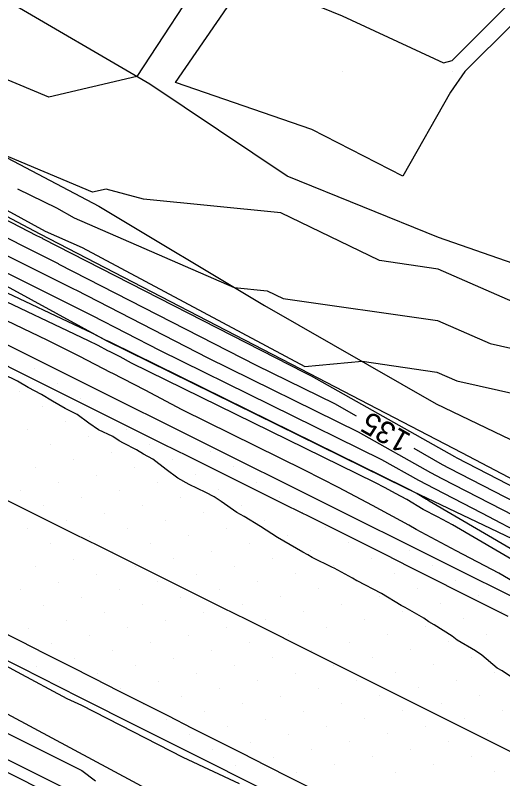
# Model space of a CAD drawing. Extents: x 2354170 to 2357230, y 866100 to 868290.
# Drawn here: x 2354470.3 to 2354514.6, y 867795.9 to 867865.1 of the extents above; entities that cross this region are included whole.
import ezdxf

# ---------------------------------------------------------------- set-up
doc = ezdxf.new("R2010")
doc.units = 0
for name, color, linetype in [('Default', 7, 'Continuous'), ('DTM Contours Major', 7, 'Continuous'), ('DTM Contours Major Text', 7, 'Continuous'), ('DTM Contours Minor', 7, 'Continuous'), ('Exist DTM Breakline', 7, 'Continuous'), ('Exist DTM QL2 LIDAR Elevation Point', 7, 'Continuous'), ('Exist DTM Scan Elevation Point', 7, 'Continuous'), ('Exist Roads EOP', 7, 'Continuous'), ('PH Exist DTM Breakline', 7, 'Continuous')]:
    doc.layers.add(name, color=color, linetype=linetype)

msp = doc.modelspace()

# ---------------------------------------------------------------- linework, layer by layer
at = {"layer": 'Default'}
for points in [[(2354431.13, 867872.822), (2354436.457, 867868), (2354437.589, 867866.011), (2354437.648, 867865.641), (2354435.872, 867863.948), (2354435.699, 867861.901), (2354438.387, 867858.277), (2354449.85, 867852.107), (2354455.494, 867849.202), (2354467.454, 867842.804), (2354468.18, 867842.431), (2354477.1, 867837.96), (2354477.283, 867837.87), (2354483.401, 867834.738), (2354503.557, 867824.831), (2354506.897, 867822.949), (2354508.345, 867822.189), (2354512.613, 867819.987), (2354533.335, 867809.09)], [(2354487.973, 867869.695), (2354481.338, 867859.561), (2354473.351, 867857.683), (2354460.166, 867863.192), (2354461.316, 867867.8)], [(2354519.966, 867868.851), (2354511.103, 867860.021), (2354509.811, 867858.133), (2354505.489, 867850.535), (2354497.213, 867854.747), (2354484.846, 867859.025), (2354491.402, 867868.584), (2354499.965, 867865.06), (2354509.178, 867860.808), (2354509.966, 867861), (2354518.958, 867870.021)], [(2354501.28, 867828.757), (2354499.323, 867829.86), (2354492.197, 867833.363), (2354474.298, 867842.524), (2354474.23, 867842.558), (2354470.905, 867844.225), (2354468.126, 867845.653), (2354463.58, 867848.085), (2354445.341, 867857.473), (2354440.478, 867860.091), (2354439.338, 867861.628), (2354439.411, 867862.497), (2354440.302, 867863.347), (2354442.127, 867863.532), (2354448.259, 867861.006), (2354461.034, 867854.006), (2354465.115, 867852.011)], [(2354516.438, 867838.703), (2354508.691, 867842.097), (2354503.363, 867842.861), (2354494.417, 867847.184), (2354481.954, 867848.447), (2354478.551, 867849.356), (2354477.324, 867849.068), (2354468.506, 867852.752)], [(2354470.506, 867849.377), (2354474.06, 867847.64), (2354475.656, 867846.756), (2354490.189, 867840.432), (2354493.178, 867840.129), (2354494.614, 867839.435), (2354508.624, 867837.426), (2354513.41, 867835.329), (2354519.574, 867833.958), (2354524.073, 867832.585), (2354533.272, 867828.826), (2354537.128, 867827.291), (2354549.531, 867824.732), (2354549.962, 867823.523), (2354555.352, 867818.11), (2354559.266, 867811.479)], [(2354469.555, 867847.444), (2354473.022, 867845.523), (2354476.388, 867844.059), (2354496.585, 867833.251), (2354501.78, 867833.727), (2354508.557, 867832.755), (2354510.381, 867831.956), (2354519.963, 867829.824)], [(2354527.939, 867815.895), (2354510.421, 867824.934), (2354510.191, 867825.055), (2354497.205, 867832.375), (2354496.595, 867832.675), (2354472.806, 867844.852), (2354472.795, 867844.857), (2354472.267, 867845.122), (2354468.461, 867847.078)], [(2354390.202, 867843.712), (2354392.727, 867842.47), (2354395.28, 867841.205), (2354405.919, 867836.239), (2354409.248, 867834.606), (2354412.648, 867832.899), (2354416.016, 867831.147), (2354419.36, 867829.462), (2354422.595, 867827.783), (2354431.701, 867822.89), (2354434.921, 867821.216), (2354438.067, 867819.604), (2354441.238, 867818.046), (2354442.436, 867817.288), (2354445.496, 867815.815), (2354448.618, 867814.287), (2354451.704, 867812.738), (2354460.432, 867805.891), (2354465.033, 867802.342), (2354461.396, 867798.023), (2354466.901, 867800.956), (2354468.267, 867800.641), (2354476.344, 867796.604), (2354477.59, 867795.664)], [(2354469.542, 867843.328), (2354475.665, 867840.259), (2354475.79, 867840.197), (2354487.799, 867834.051), (2354501.44, 867827.346), (2354507.995, 867823.651), (2354509.037, 867823.104), (2354517.722, 867818.623)], [(2354467.867, 867840.738), (2354477.265, 867836.298), (2354478.535, 867835.661), (2354478.775, 867835.543), (2354479.003, 867835.426), (2354505.674, 867822.317), (2354505.799, 867822.247), (2354506.785, 867821.73), (2354507.645, 867821.213), (2354507.762, 867821.151), (2354507.888, 867821.085), (2354527.222, 867809.774), (2354529.405, 867808.646), (2354531.694, 867807.489), (2354534.006, 867806.293), (2354536.398, 867805.059), (2354538.829, 867803.829), (2354551.654, 867797.546), (2354554.088, 867796.301), (2354556.592, 867795.049), (2354556.728, 867794.979)], [(2354520.067, 867811.067), (2354514.181, 867814.51), (2354510.323, 867816.541), (2354506.706, 867818.475), (2354506.035, 867818.878), (2354502.722, 867820.643), (2354499.649, 867822.285), (2354496.544, 867823.857), (2354485.443, 867829.313), (2354482.108, 867831.123), (2354479.113, 867832.638), (2354479.005, 867832.691), (2354476.107, 867834.208), (2354473.217, 867835.648), (2354468.063, 867838.083)], [(2354516.156, 867804.549), (2354514.484, 867805.655), (2354514.059, 867805.91), (2354512.668, 867807.089), (2354512.084, 867807.457), (2354510.414, 867808.434), (2354509.975, 867808.799), (2354508.317, 867809.811), (2354507.845, 867810.11), (2354507.384, 867810.429), (2354505.691, 867811.386), (2354505.346, 867811.581), (2354503.534, 867812.657), (2354501.346, 867813.803), (2354501.309, 867813.824), (2354500.905, 867814.044), (2354499.246, 867814.954), (2354499.104, 867815.022), (2354497.243, 867815.934), (2354496.862, 867816.165), (2354496.412, 867816.407), (2354494.692, 867817.415), (2354494.095, 867817.739), (2354492.576, 867818.747), (2354491.075, 867819.647), (2354490.42, 867820.019), (2354488.993, 867821.01), (2354488.356, 867821.43), (2354487.602, 867821.828), (2354486.093, 867822.541), (2354485.074, 867823.118), (2354484.008, 867823.92), (2354482.798, 867824.853), (2354481.937, 867825.321), (2354481.316, 867825.687), (2354480.131, 867826.309), (2354479.738, 867826.528), (2354479.155, 867826.906), (2354477.875, 867827.501), (2354476.996, 867828.132), (2354475.938, 867828.904), (2354474.838, 867829.454), (2354473.675, 867830.099), (2354472.677, 867830.707), (2354471.485, 867831.346), (2354470.522, 867831.937), (2354469.2, 867832.573)], [(2354595.94, 867781.268), (2354594.104, 867782.225), (2354590.878, 867784.04), (2354578.745, 867790.541), (2354569.53, 867794.381), (2354559.435, 867798.469), (2354551.229, 867802.549), (2354537.366, 867809.302), (2354532.081, 867812.395), (2354522.83, 867817.259), (2354509.729, 867824.019), (2354509.093, 867824.353), (2354506.507, 867825.81)], [(2354433.471, 867824.511), (2354438.609, 867821.877), (2354443.789, 867819.333), (2354443.894, 867819.267), (2354449.207, 867816.71), (2354454.628, 867814.056), (2354459.987, 867811.368), (2354460.324, 867811.103), (2354465.662, 867808.157), (2354470.491, 867805.564), (2354474.994, 867803.154), (2354476.314, 867802.552), (2354480.98, 867800.16), (2354485.519, 867797.819), (2354490.643, 867795.434)], [(2354458.562, 867794.368), (2354464.847, 867797.717), (2354468.883, 867796.785), (2354474.028, 867794.214), (2354478.3, 867790.991), (2354495.998, 867782.292), (2354492.376, 867772.362), (2354501.59, 867775.799), (2354508.342, 867766.098), (2354510.363, 867773.836), (2354524.195, 867772.356), (2354527.806, 867771.239)]]:
    msp.add_lwpolyline(points, dxfattribs=at)
at = {"layer": 'DTM Contours Major'}
for points in [[(2354501.28, 867828.757), (2354499.323, 867829.86), (2354492.197, 867833.363), (2354474.298, 867842.524), (2354474.23, 867842.558), (2354470.905, 867844.225), (2354468.126, 867845.653), (2354463.58, 867848.085), (2354445.341, 867857.473), (2354440.478, 867860.091), (2354439.338, 867861.628), (2354439.411, 867862.497), (2354440.302, 867863.347), (2354442.127, 867863.532), (2354448.259, 867861.006), (2354461.034, 867854.006), (2354465.115, 867852.011)], [(2354470.506, 867849.377), (2354474.06, 867847.64), (2354475.656, 867846.756), (2354490.189, 867840.432), (2354493.178, 867840.129), (2354494.614, 867839.435), (2354508.624, 867837.426), (2354513.41, 867835.329), (2354519.574, 867833.958), (2354524.073, 867832.585), (2354533.272, 867828.826), (2354537.128, 867827.291), (2354549.531, 867824.732), (2354549.962, 867823.523), (2354555.352, 867818.11), (2354559.266, 867811.479)], [(2354595.94, 867781.268), (2354594.104, 867782.225), (2354590.878, 867784.04), (2354578.745, 867790.541), (2354569.53, 867794.381), (2354559.435, 867798.469), (2354551.229, 867802.549), (2354537.366, 867809.302), (2354532.081, 867812.395), (2354522.83, 867817.259), (2354509.729, 867824.019), (2354509.093, 867824.353), (2354506.507, 867825.81)]]:
    msp.add_lwpolyline(points, dxfattribs=at)
at = {"layer": 'DTM Contours Minor'}
for points in [[(2354524.837, 867810.205), (2354509.985, 867818.893), (2354508.616, 867819.614), (2354507.332, 867820.301), (2354505.842, 867821.195), (2354504.826, 867821.736), (2354503.884, 867822.239), (2354502.933, 867822.721), (2354480.858, 867833.571), (2354479.836, 867834.126), (2354478.919, 867834.59), (2354478.717, 867834.689), (2354477.829, 867835.154), (2354476.943, 867835.595), (2354467.627, 867839.997)], [(2354450.735, 867810.082), (2354461.228, 867801.99), (2354452.849, 867792.039), (2354465.531, 867798.797), (2354468.678, 867798.07), (2354474.8, 867795.011), (2354478.063, 867792.549), (2354498.274, 867782.615), (2354495.719, 867775.61), (2354502.219, 867778.035), (2354506.981, 867771.192), (2354508.406, 867776.65), (2354518.163, 867775.606)]]:
    msp.add_lwpolyline(points, dxfattribs=at)
at = {"layer": 'Exist DTM Breakline'}
for points in [[(2354515.046, 867810.582), (2354512.812, 867811.704), (2354510.578, 867812.827), (2354508.344, 867813.949), (2354506.11, 867815.071), (2354503.875, 867816.192), (2354501.641, 867817.313), (2354499.406, 867818.434), (2354497.168, 867819.549), (2354494.93, 867820.662), (2354492.692, 867821.775), (2354490.453, 867822.889), (2354488.214, 867824.001), (2354485.976, 867825.114), (2354483.737, 867826.227), (2354481.499, 867827.34), (2354479.261, 867828.455), (2354477.023, 867829.57), (2354474.786, 867830.685), (2354472.548, 867831.8), (2354470.312, 867832.918), (2354468.077, 867834.038)], [(2354468.929, 867821.43), (2354471.168, 867820.318), (2354473.408, 867819.206), (2354475.647, 867818.094), (2354477.885, 867816.982), (2354480.124, 867815.869), (2354482.362, 867814.755), (2354484.6, 867813.641), (2354486.838, 867812.527), (2354489.076, 867811.411), (2354491.313, 867810.296), (2354493.55, 867809.179), (2354495.786, 867808.062), (2354498.023, 867806.945), (2354500.259, 867805.827), (2354502.495, 867804.709), (2354504.731, 867803.591), (2354506.967, 867802.472), (2354509.202, 867801.354), (2354511.438, 867800.235), (2354513.674, 867799.116), (2354515.91, 867797.997)], [(2354497.561, 867794.798), (2354495.329, 867795.924), (2354493.096, 867797.049), (2354490.864, 867798.175), (2354488.633, 867799.302), (2354486.401, 867800.43), (2354484.171, 867801.558), (2354481.94, 867802.688), (2354479.711, 867803.819), (2354477.481, 867804.95), (2354475.251, 867806.08), (2354473.021, 867807.209), (2354470.789, 867808.336), (2354468.557, 867809.462)]]:
    msp.add_lwpolyline(points, dxfattribs=at)
at = {"layer": 'Exist DTM QL2 LIDAR Elevation Point'}
for p, q in [((2354499.965, 867860.021), (2354499.965, 867860.021)), ((2354509.966, 867860.021), (2354509.966, 867860.021))]:
    msp.add_line(p, q, dxfattribs=at)
at = {"layer": 'Exist DTM Scan Elevation Point'}
for p, q in [((2354472.098, 867833.103), (2354472.098, 867833.103)), ((2354474.183, 867831.724), (2354474.183, 867831.724)), ((2354470.718, 867831.018), (2354470.718, 867831.018)), ((2354476.268, 867830.344), (2354476.268, 867830.344)), ((2354472.803, 867829.639), (2354472.803, 867829.639)), ((2354478.353, 867828.965), (2354478.353, 867828.965)), ((2354474.888, 867828.259), (2354474.888, 867828.259)), ((2354471.424, 867827.554), (2354471.424, 867827.554)), ((2354480.438, 867827.586), (2354480.438, 867827.586)), ((2354476.973, 867826.88), (2354476.973, 867826.88)), ((2354473.509, 867826.174), (2354473.509, 867826.174)), ((2354482.522, 867826.206), (2354482.522, 867826.206)), ((2354479.058, 867825.501), (2354479.058, 867825.501)), ((2354488.072, 867825.532), (2354488.072, 867825.532)), ((2354475.594, 867824.795), (2354475.594, 867824.795)), ((2354484.607, 867824.827), (2354484.607, 867824.827)), ((2354472.129, 867824.089), (2354472.129, 867824.089)), ((2354481.143, 867824.121), (2354481.143, 867824.121)), ((2354490.157, 867824.153), (2354490.157, 867824.153)), ((2354477.679, 867823.416), (2354477.679, 867823.416)), ((2354486.692, 867823.447), (2354486.692, 867823.447)), ((2354474.214, 867822.71), (2354474.214, 867822.71)), ((2354483.228, 867822.742), (2354483.228, 867822.742)), ((2354492.242, 867822.773), (2354492.242, 867822.773)), ((2354470.75, 867822.005), (2354470.75, 867822.005)), ((2354479.764, 867822.036), (2354479.764, 867822.036)), ((2354488.777, 867822.068), (2354488.777, 867822.068)), ((2354476.299, 867821.331), (2354476.299, 867821.331)), ((2354485.313, 867821.362), (2354485.313, 867821.362)), ((2354494.327, 867821.394), (2354494.327, 867821.394)), ((2354472.835, 867820.625), (2354472.835, 867820.625)), ((2354481.849, 867820.657), (2354481.849, 867820.657)), ((2354490.862, 867820.688), (2354490.862, 867820.688)), ((2354478.384, 867819.951), (2354478.384, 867819.951)), ((2354487.398, 867819.983), (2354487.398, 867819.983)), ((2354496.412, 867820.015), (2354496.412, 867820.015)), ((2354474.92, 867819.246), (2354474.92, 867819.246)), ((2354483.934, 867819.277), (2354483.934, 867819.277)), ((2354492.947, 867819.309), (2354492.947, 867819.309)), ((2354471.455, 867818.54), (2354471.455, 867818.54)), ((2354480.469, 867818.572), (2354480.469, 867818.572)), ((2354489.483, 867818.603), (2354489.483, 867818.603)), ((2354498.497, 867818.635), (2354498.497, 867818.635)), ((2354477.005, 867817.866), (2354477.005, 867817.866)), ((2354486.019, 867817.898), (2354486.019, 867817.898)), ((2354495.032, 867817.93), (2354495.032, 867817.93)), ((2354473.54, 867817.161), (2354473.54, 867817.161)), ((2354482.554, 867817.192), (2354482.554, 867817.192)), ((2354491.568, 867817.224), (2354491.568, 867817.224)), ((2354500.582, 867817.256), (2354500.582, 867817.256)), ((2354479.09, 867816.487), (2354479.09, 867816.487)), ((2354488.104, 867816.518), (2354488.104, 867816.518)), ((2354497.117, 867816.55), (2354497.117, 867816.55)), ((2354506.131, 867816.582), (2354506.131, 867816.582)), ((2354475.625, 867815.781), (2354475.625, 867815.781)), ((2354484.639, 867815.813), (2354484.639, 867815.813)), ((2354493.653, 867815.845), (2354493.653, 867815.845)), ((2354502.667, 867815.876), (2354502.667, 867815.876)), ((2354472.161, 867815.076), (2354472.161, 867815.076)), ((2354481.175, 867815.107), (2354481.175, 867815.107)), ((2354490.189, 867815.139), (2354490.189, 867815.139)), ((2354499.202, 867815.171), (2354499.202, 867815.171)), ((2354508.216, 867815.202), (2354508.216, 867815.202)), ((2354477.71, 867814.402), (2354477.71, 867814.402)), ((2354486.724, 867814.433), (2354486.724, 867814.433)), ((2354495.738, 867814.465), (2354495.738, 867814.465)), ((2354504.752, 867814.497), (2354504.752, 867814.497)), ((2354474.246, 867813.696), (2354474.246, 867813.696)), ((2354483.26, 867813.728), (2354483.26, 867813.728)), ((2354492.274, 867813.76), (2354492.274, 867813.76)), ((2354501.287, 867813.791), (2354501.287, 867813.791)), ((2354510.301, 867813.823), (2354510.301, 867813.823)), ((2354470.781, 867812.991), (2354470.781, 867812.991)), ((2354479.795, 867813.022), (2354479.795, 867813.022)), ((2354488.809, 867813.054), (2354488.809, 867813.054)), ((2354497.823, 867813.086), (2354497.823, 867813.086)), ((2354506.837, 867813.117), (2354506.837, 867813.117)), ((2354476.331, 867812.317), (2354476.331, 867812.317)), ((2354485.345, 867812.348), (2354485.345, 867812.348)), ((2354494.359, 867812.38), (2354494.359, 867812.38)), ((2354503.372, 867812.412), (2354503.372, 867812.412)), ((2354512.386, 867812.444), (2354512.386, 867812.444)), ((2354472.866, 867811.611), (2354472.866, 867811.611)), ((2354481.88, 867811.643), (2354481.88, 867811.643)), ((2354490.894, 867811.675), (2354490.894, 867811.675)), ((2354499.908, 867811.706), (2354499.908, 867811.706)), ((2354508.922, 867811.738), (2354508.922, 867811.738)), ((2354478.416, 867810.937), (2354478.416, 867810.937)), ((2354487.43, 867810.969), (2354487.43, 867810.969)), ((2354496.444, 867811.001), (2354496.444, 867811.001)), ((2354505.457, 867811.032), (2354505.457, 867811.032)), ((2354514.471, 867811.064), (2354514.471, 867811.064)), ((2354474.951, 867810.232), (2354474.951, 867810.232)), ((2354483.965, 867810.264), (2354483.965, 867810.264)), ((2354492.979, 867810.295), (2354492.979, 867810.295)), ((2354501.993, 867810.327), (2354501.993, 867810.327)), ((2354511.007, 867810.359), (2354511.007, 867810.359)), ((2354471.487, 867809.526), (2354471.487, 867809.526)), ((2354480.501, 867809.558), (2354480.501, 867809.558)), ((2354489.515, 867809.59), (2354489.515, 867809.59)), ((2354498.529, 867809.621), (2354498.529, 867809.621)), ((2354507.542, 867809.653), (2354507.542, 867809.653)), ((2354477.036, 867808.852), (2354477.036, 867808.852)), ((2354486.05, 867808.884), (2354486.05, 867808.884)), ((2354495.064, 867808.916), (2354495.064, 867808.916)), ((2354504.078, 867808.947), (2354504.078, 867808.947)), ((2354513.092, 867808.979), (2354513.092, 867808.979)), ((2354473.572, 867808.147), (2354473.572, 867808.147)), ((2354482.586, 867808.179), (2354482.586, 867808.179)), ((2354491.6, 867808.21), (2354491.6, 867808.21)), ((2354500.613, 867808.242), (2354500.613, 867808.242)), ((2354509.627, 867808.274), (2354509.627, 867808.274)), ((2354479.121, 867807.473), (2354479.121, 867807.473)), ((2354488.135, 867807.505), (2354488.135, 867807.505)), ((2354497.149, 867807.536), (2354497.149, 867807.536)), ((2354506.163, 867807.568), (2354506.163, 867807.568)), ((2354475.657, 867806.767), (2354475.657, 867806.767)), ((2354484.671, 867806.799), (2354484.671, 867806.799)), ((2354493.685, 867806.831), (2354493.685, 867806.831)), ((2354502.698, 867806.862), (2354502.698, 867806.862)), ((2354511.712, 867806.894), (2354511.712, 867806.894)), ((2354472.193, 867806.062), (2354472.193, 867806.062)), ((2354481.206, 867806.094), (2354481.206, 867806.094)), ((2354490.22, 867806.125), (2354490.22, 867806.125)), ((2354499.234, 867806.157), (2354499.234, 867806.157)), ((2354508.248, 867806.189), (2354508.248, 867806.189)), ((2354477.742, 867805.388), (2354477.742, 867805.388)), ((2354486.756, 867805.42), (2354486.756, 867805.42)), ((2354495.77, 867805.451), (2354495.77, 867805.451)), ((2354504.783, 867805.483), (2354504.783, 867805.483)), ((2354513.797, 867805.515), (2354513.797, 867805.515)), ((2354474.278, 867804.682), (2354474.278, 867804.682)), ((2354483.291, 867804.714), (2354483.291, 867804.714)), ((2354492.305, 867804.746), (2354492.305, 867804.746)), ((2354501.319, 867804.777), (2354501.319, 867804.777)), ((2354510.333, 867804.809), (2354510.333, 867804.809)), ((2354479.827, 867804.009), (2354479.827, 867804.009)), ((2354488.841, 867804.04), (2354488.841, 867804.04)), ((2354497.855, 867804.072), (2354497.855, 867804.072)), ((2354506.868, 867804.104), (2354506.868, 867804.104)), ((2354485.376, 867803.335), (2354485.376, 867803.335)), ((2354494.39, 867803.366), (2354494.39, 867803.366)), ((2354503.404, 867803.398), (2354503.404, 867803.398)), ((2354512.418, 867803.43), (2354512.418, 867803.43)), ((2354481.912, 867802.629), (2354481.912, 867802.629)), ((2354490.926, 867802.661), (2354490.926, 867802.661)), ((2354499.94, 867802.692), (2354499.94, 867802.692)), ((2354508.953, 867802.724), (2354508.953, 867802.724)), ((2354487.461, 867801.955), (2354487.461, 867801.955)), ((2354496.475, 867801.987), (2354496.475, 867801.987)), ((2354505.489, 867802.019), (2354505.489, 867802.019)), ((2354514.503, 867802.05), (2354514.503, 867802.05)), ((2354483.997, 867801.25), (2354483.997, 867801.25)), ((2354493.011, 867801.281), (2354493.011, 867801.281)), ((2354502.025, 867801.313), (2354502.025, 867801.313)), ((2354511.038, 867801.345), (2354511.038, 867801.345)), ((2354489.546, 867800.576), (2354489.546, 867800.576)), ((2354498.56, 867800.607), (2354498.56, 867800.607)), ((2354507.574, 867800.639), (2354507.574, 867800.639)), ((2354486.082, 867799.87), (2354486.082, 867799.87)), ((2354495.096, 867799.902), (2354495.096, 867799.902)), ((2354504.11, 867799.934), (2354504.11, 867799.934)), ((2354513.123, 867799.965), (2354513.123, 867799.965)), ((2354491.631, 867799.196), (2354491.631, 867799.196)), ((2354500.645, 867799.228), (2354500.645, 867799.228)), ((2354509.659, 867799.26), (2354509.659, 867799.26)), ((2354488.167, 867798.491), (2354488.167, 867798.491)), ((2354497.181, 867798.523), (2354497.181, 867798.523)), ((2354506.195, 867798.554), (2354506.195, 867798.554)), ((2354493.716, 867797.817), (2354493.716, 867797.817)), ((2354502.73, 867797.849), (2354502.73, 867797.849)), ((2354511.744, 867797.88), (2354511.744, 867797.88)), ((2354490.252, 867797.111), (2354490.252, 867797.111)), ((2354499.266, 867797.143), (2354499.266, 867797.143)), ((2354508.28, 867797.175), (2354508.28, 867797.175)), ((2354495.801, 867796.438), (2354495.801, 867796.438)), ((2354504.815, 867796.469), (2354504.815, 867796.469)), ((2354513.829, 867796.501), (2354513.829, 867796.501))]:
    msp.add_line(p, q, dxfattribs=at)
at = {"layer": 'Exist Roads EOP'}
for points in [[(2354431.023, 867854.47), (2354436.391, 867851.79), (2354441.759, 867849.109), (2354447.127, 867846.429), (2354452.495, 867843.749), (2354457.864, 867841.07), (2354463.233, 867838.391), (2354468.602, 867835.713), (2354473.971, 867833.035), (2354479.341, 867830.358), (2354484.711, 867827.682), (2354490.081, 867825.006), (2354495.452, 867822.33), (2354500.822, 867819.655), (2354506.193, 867816.981), (2354511.565, 867814.307), (2354516.936, 867811.633)], [(2354492.265, 867795.173), (2354486.899, 867797.858), (2354481.537, 867800.549), (2354476.176, 867803.245), (2354470.818, 867805.944), (2354465.46, 867808.645), (2354460.104, 867811.348), (2354454.747, 867814.052), (2354449.39, 867816.754), (2354444.033, 867819.457), (2354438.676, 867822.158), (2354433.318, 867824.859), (2354427.959, 867827.558), (2354422.6, 867830.256), (2354417.24, 867832.952), (2354411.879, 867835.645), (2354406.516, 867838.337), (2354401.153, 867841.026), (2354395.789, 867843.715), (2354390.425, 867846.403)]]:
    msp.add_lwpolyline(points, dxfattribs=at)
at = {"layer": 'PH Exist DTM Breakline'}
for points in [[(2354545.358, 867764.902), (2354538.946, 867765.645), (2354529.51, 867769.492), (2354503.724, 867783.387), (2354467.951, 867802.612), (2354437.211, 867816.015), (2354413.98, 867828.144), (2354390.008, 867841.365), (2354375.715, 867850), (2354362.621, 867857.413), (2354349.888, 867863.652), (2354331.759, 867873.22), (2354302.779, 867887.247), (2354277.711, 867900.27)], [(2354565.456, 867811.382), (2354557.252, 867819.525), (2354550.188, 867824.946), (2354539.393, 867831.074), (2354526.857, 867839.168), (2354518.872, 867841.415), (2354508.732, 867844.964), (2354495, 867850.508), (2354482.519, 867858.871), (2354469.225, 867866.633), (2354458.737, 867868.181), (2354444.901, 867869.415), (2354437.701, 867871.111)], [(2354435.294, 867864.185), (2354438.036, 867865.881), (2354442.242, 867865.77), (2354453.484, 867860.653), (2354477.905, 867847.808), (2354492.941, 867838.78), (2354508.515, 867829.877), (2354520.499, 867824.135), (2354532.212, 867819.082)], [(2354442.019, 867861.427), (2354472.524, 867845.291), (2354497.007, 867832.611), (2354510.815, 867825.455), (2354530.116, 867815.314), (2354540.989, 867810.543), (2354561.75, 867801.899)], [(2354558.407, 867796.945), (2354534.762, 867808.411), (2354505.756, 867822.219), (2354478.59, 867835.572), (2354467.217, 867841.798), (2354451.871, 867849.703), (2354436.904, 867856.99), (2354433.787, 867858.128)]]:
    msp.add_lwpolyline(points, dxfattribs=at)

# ---------------------------------------------------------------- texts
at = {"layer": 'Default'}
msp.add_text('135', height=2, rotation=150.59086, dxfattribs=at).set_placement((2354506.34, 867827.053))
at = {"layer": 'DTM Contours Major Text'}
msp.add_text('135', height=2, rotation=150.59086, dxfattribs=at).set_placement((2354506.34, 867827.053))

doc.saveas('drawing.dxf')
